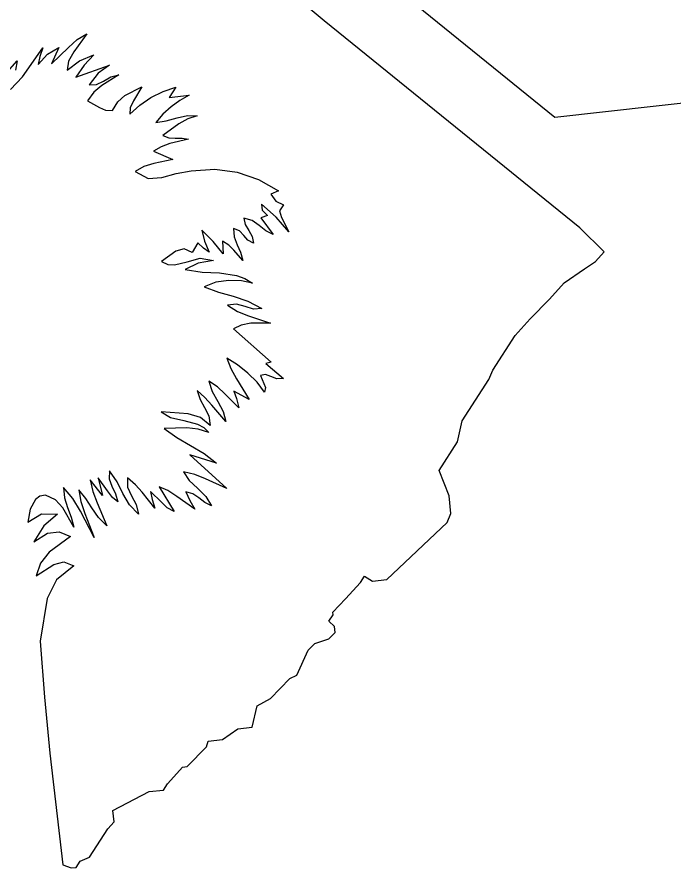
# Model space of a CAD drawing. Extents: x 1581789 to 1622364, y 1043167 to 1103486.
# Drawn here: x 1612881.799 to 1612884.132, y 1089062.728 to 1089065.75 of the extents above; entities that cross this region are included whole.
import ezdxf

# ---------------------------------------------------------------- set-up
doc = ezdxf.new("R2010")
doc.units = 0
doc.layers.add('RD_PD_PatLn2', color=7, linetype='Continuous')

msp = doc.modelspace()

# ---------------------------------------------------------------- linework, layer by layer
at = {"layer": 'RD_PD_PatLn2'}
for p, q in [((1612882.8901, 1089065.7363), (1612882.6362, 1089065.9487)), ((1612883.7972, 1089065.001), (1612882.8901, 1089065.7363)), ((1612882.0082, 1089065.5363), (1612882.1279, 1089065.5782)), ((1612882.3389, 1089065.464), (1612882.4105, 1089065.472)), ((1612882.2832, 1089065.2729), (1612882.3519, 1089065.2434)), ((1612882.6642, 1089065.0365), (1612882.708, 1089064.9773)), ((1612883.8831, 1089064.916), (1612883.7972, 1089065.001)), ((1612882.4404, 1089064.9474), (1612882.4207, 1089064.9133)), ((1612883.8532, 1089064.8811), (1612883.8831, 1089064.916)), ((1612883.8134, 1089064.8555), (1612883.8532, 1089064.8811)), ((1612883.7422, 1089064.806), (1612883.8134, 1089064.8555)), ((1612883.6893, 1089064.7477), (1612883.7422, 1089064.806)), ((1612883.6207, 1089064.6777), (1612883.6893, 1089064.7477)), ((1612883.5679, 1089064.6191), (1612883.6207, 1089064.6777)), ((1612882.5671, 1089064.6422), (1612882.7014, 1089064.5245)), ((1612883.4878, 1089064.4957), (1612883.5679, 1089064.6191)), ((1612882.7014, 1089064.5245), (1612882.6819, 1089064.5189)), ((1612882.6819, 1089064.5189), (1612882.7448, 1089064.4656)), ((1612883.4741, 1089064.462), (1612883.4878, 1089064.4957)), ((1612883.3798, 1089064.3156), (1612883.4741, 1089064.462)), ((1612882.6237, 1089064.3913), (1612882.5684, 1089064.4207)), ((1612883.3627, 1089064.2409), (1612883.3798, 1089064.3156)), ((1612883.2976, 1089064.1394), (1612883.3627, 1089064.2409)), ((1612882.4123, 1089064.1946), (1612882.5434, 1089064.0748)), ((1612883.3329, 1089064.0487), (1612883.2976, 1089064.1394)), ((1612882.0867, 1089064.1129), (1612882.102, 1089064.0508)), ((1612882.3038, 1089064.0818), (1612882.3573, 1089063.9936)), ((1612883.3398, 1089063.9871), (1612883.3329, 1089064.0487)), ((1612881.8452, 1089064.0016), (1612881.837, 1089063.9554)), ((1612883.3266, 1089063.9548), (1612883.3398, 1089063.9871)), ((1612883.1121, 1089063.7523), (1612883.3266, 1089063.9548)), ((1612883.019, 1089063.7419), (1612883.0326, 1089063.7642)), ((1612883.0326, 1089063.7642), (1612883.0608, 1089063.7466)), ((1612882.9658, 1089063.684), (1612883.019, 1089063.7419)), ((1612883.0608, 1089063.7466), (1612883.1121, 1089063.7523)), ((1612882.9201, 1089063.6366), (1612882.9658, 1089063.684)), ((1612882.9213, 1089063.6263), (1612882.9201, 1089063.6366)), ((1612882.9066, 1089063.6042), (1612882.9213, 1089063.6263)), ((1612882.9258, 1089063.5856), (1612882.9066, 1089063.6042)), ((1612882.9283, 1089063.5641), (1612882.9258, 1089063.5856)), ((1612882.8562, 1089063.5245), (1612882.9056, 1089063.5414)), ((1612882.9056, 1089063.5414), (1612882.9283, 1089063.5641)), ((1612882.8333, 1089063.5018), (1612882.8562, 1089063.5245)), ((1612882.7919, 1089063.413), (1612882.8333, 1089063.5018)), ((1612882.6992, 1089063.3301), (1612882.7681, 1089063.4009)), ((1612882.7681, 1089063.4009), (1612882.7919, 1089063.413)), ((1612882.6515, 1089063.304), (1612882.6992, 1089063.3301)), ((1612882.6341, 1089063.2279), (1612882.6515, 1089063.304)), ((1612882.5284, 1089063.1842), (1612882.5831, 1089063.2222)), ((1612882.5831, 1089063.2222), (1612882.6341, 1089063.2279)), ((1612882.4713, 1089063.1577), (1612882.478, 1089063.1786)), ((1612882.478, 1089063.1786), (1612882.5284, 1089063.1842)), ((1612882.4036, 1089063.0881), (1612882.4713, 1089063.1577)), ((1612882.3864, 1089063.0862), (1612882.4036, 1089063.0881)), ((1612882.3557, 1089063.0515), (1612882.3864, 1089063.0862)), ((1612882.3327, 1089063.0265), (1612882.3557, 1089063.0515)), ((1612882.139, 1089062.932), (1612882.2684, 1089062.9988)), ((1612882.2684, 1089062.9988), (1612882.319, 1089063.0045)), ((1612882.319, 1089063.0045), (1612882.3327, 1089063.0265)), ((1612882.1435, 1089062.8916), (1612882.139, 1089062.932)), ((1612882.1214, 1089062.867), (1612882.1435, 1089062.8916)), ((1612882.0563, 1089062.7661), (1612882.1214, 1089062.867)), ((1612882.0236, 1089062.7521), (1612882.0563, 1089062.7661)), ((1612881.9617, 1089062.7388), (1612881.9918, 1089062.7277)), ((1612881.9918, 1089062.7277), (1612882.009, 1089062.7296)), ((1612882.009, 1089062.7296), (1612882.0236, 1089062.7521))]:
    msp.add_line(p, q, dxfattribs=at)
for points in [[(1612872.5085, 1089064.1374), (1612879.2924, 1089064.9), (1612879.2736, 1089064.9455), (1612879.0374, 1089064.9727), (1612878.9674, 1089065.0893), (1612878.8635, 1089065.1183), (1612878.7324, 1089065.2049), (1612878.6397, 1089065.4696), (1612878.9676, 1089065.9805), (1612879.6061, 1089066.2935), (1612879.665, 1089066.3839), (1612881.3245, 1089066.5086), (1612881.7092, 1089066.113), (1612882.7166, 1089066.2076), (1612883.0493, 1089065.9292), (1612883.7089, 1089065.3942), (1612890.8831, 1089066.1972)], [(1612881.7763, 1089065.4922), (1612881.8189, 1089065.5373), (1612881.8905, 1089065.6405), (1612881.8796, 1089065.6095), (1612881.8736, 1089065.5816), (1612881.9072, 1089065.6176), (1612881.9474, 1089065.6419), (1612881.922, 1089065.5837), (1612881.9816, 1089065.6417), (1612882.012, 1089065.6699), (1612882.0463, 1089065.6898), (1612882.0002, 1089065.6256), (1612881.9813, 1089065.5933), (1612881.9765, 1089065.5613), (1612882.0208, 1089065.5944), (1612882.0714, 1089065.6155), (1612882.0376, 1089065.5788), (1612882.0082, 1089065.5363)], [(1612881.7561, 1089065.544), (1612881.7999, 1089065.5935), (1612881.7931, 1089065.5609)], [(1612882.1279, 1089065.5782), (1612882.0868, 1089065.5501), (1612882.0548, 1089065.5093), (1612882.0816, 1089065.5096), (1612882.106, 1089065.5224), (1612882.1315, 1089065.5377), (1612882.1602, 1089065.5446), (1612882.1001, 1089065.5063), (1612882.0719, 1089065.4824), (1612882.0495, 1089065.4517), (1612882.0917, 1089065.4283), (1612882.1132, 1089065.4193), (1612882.1375, 1089065.4179), (1612882.1569, 1089065.448), (1612882.1822, 1089065.4709), (1612882.2421, 1089065.5018), (1612882.2129, 1089065.4515), (1612882.2012, 1089065.4271), (1612882.1994, 1089065.4044), (1612882.2349, 1089065.4372), (1612882.2745, 1089065.4641), (1612882.3174, 1089065.4854), (1612882.3634, 1089065.5003), (1612882.3389, 1089065.464)], [(1612882.4105, 1089065.472), (1612882.3774, 1089065.4528), (1612882.3457, 1089065.4302), (1612882.3171, 1089065.4042), (1612882.2919, 1089065.3745), (1612882.3288, 1089065.3807), (1612882.3672, 1089065.3917), (1612882.4048, 1089065.4002), (1612882.4388, 1089065.3993), (1612882.4049, 1089065.3875), (1612882.3739, 1089065.3706), (1612882.3172, 1089065.3287), (1612882.3376, 1089065.3206), (1612882.3609, 1089065.3192), (1612882.385, 1089065.3192), (1612882.4079, 1089065.3154), (1612882.3421, 1089065.3006), (1612882.3112, 1089065.2891), (1612882.2832, 1089065.2729)], [(1612882.3519, 1089065.2434), (1612882.285, 1089065.2295), (1612882.2494, 1089065.2185), (1612882.2187, 1089065.2016), (1612882.2651, 1089065.1766), (1612882.3134, 1089065.1794), (1612882.3642, 1089065.1938), (1612882.417, 1089065.2037), (1612882.5013, 1089065.2091), (1612882.5806, 1089065.1985), (1612882.6559, 1089065.1731), (1612882.7276, 1089065.1325), (1612882.7003, 1089065.121), (1612882.7175, 1089065.0961), (1612882.7449, 1089065.0824), (1612882.7312, 1089065.0611), (1612882.7379, 1089065.0374), (1612882.764, 1089064.987), (1612882.7196, 1089065.0387), (1612882.6671, 1089065.0855), (1612882.6692, 1089065.0639), (1612882.6888, 1089065.0443), (1612882.6642, 1089065.0365)], [(1612882.708, 1089064.9773), (1612882.6824, 1089064.9902), (1612882.6588, 1089065.0094), (1612882.6334, 1089065.027), (1612882.604, 1089065.0348), (1612882.6095, 1089065.0123), (1612882.6219, 1089064.9918), (1612882.634, 1089064.9704), (1612882.6391, 1089064.9461), (1612882.6187, 1089064.9573), (1612882.6038, 1089064.9737), (1612882.5886, 1089064.9898), (1612882.5675, 1089064.9985), (1612882.5698, 1089064.9686), (1612882.5803, 1089064.9412), (1612882.5927, 1089064.9141), (1612882.6007, 1089064.8848), (1612882.5693, 1089064.9219), (1612882.5512, 1089064.94), (1612882.5289, 1089064.9539), (1612882.5305, 1089064.9088), (1612882.4955, 1089064.9522), (1612882.4557, 1089064.993), (1612882.4641, 1089064.9541), (1612882.4812, 1089064.9151), (1612882.4606, 1089064.9288), (1612882.4404, 1089064.9474)], [(1612882.4207, 1089064.9133), (1612882.3921, 1089064.9262), (1612882.3632, 1089064.9176), (1612882.3116, 1089064.881), (1612882.3349, 1089064.8708), (1612882.3579, 1089064.8694), (1612882.4036, 1089064.8802), (1612882.4498, 1089064.8928), (1612882.4963, 1089064.8849), (1612882.442, 1089064.8755), (1612882.3955, 1089064.8535), (1612882.4559, 1089064.8441), (1612882.5184, 1089064.8407), (1612882.5788, 1089064.8314), (1612882.6075, 1089064.8208), (1612882.6348, 1089064.8045), (1612882.5963, 1089064.8129), (1612882.5509, 1089064.8142), (1612882.5043, 1089064.8076), (1612882.4631, 1089064.7919), (1612882.5139, 1089064.7728), (1612882.5665, 1089064.7582), (1612882.6184, 1089064.7409), (1612882.6684, 1089064.7143), (1612882.6391, 1089064.712), (1612882.6089, 1089064.7214), (1612882.5781, 1089064.73), (1612882.546, 1089064.7258), (1612882.5817, 1089064.7039), (1612882.6203, 1089064.6885), (1612882.6994, 1089064.6621), (1612882.6288, 1089064.6629), (1612882.5954, 1089064.6558), (1612882.5671, 1089064.6422)], [(1612882.7448, 1089064.4656), (1612882.7218, 1089064.4647), (1612882.7007, 1089064.4731), (1612882.6811, 1089064.4806), (1612882.6631, 1089064.4766), (1612882.6754, 1089064.4478), (1612882.681, 1089064.4336), (1612882.6781, 1089064.4179), (1612882.6511, 1089064.4524), (1612882.6189, 1089064.4854), (1612882.5824, 1089064.5148), (1612882.5435, 1089064.5386), (1612882.558, 1089064.5014), (1612882.5786, 1089064.4644), (1612882.6237, 1089064.3913)], [(1612882.5684, 1089064.4207), (1612882.5784, 1089064.3946), (1612882.5867, 1089064.362), (1612882.5366, 1089064.4114), (1612882.5107, 1089064.436), (1612882.4803, 1089064.4561), (1612882.4924, 1089064.4196), (1612882.5121, 1089064.3842), (1612882.5308, 1089064.3491), (1612882.5402, 1089064.3132), (1612882.4908, 1089064.3707), (1612882.4659, 1089064.3985), (1612882.4387, 1089064.4229), (1612882.4487, 1089064.3908), (1612882.4652, 1089064.3625), (1612882.48, 1089064.333), (1612882.4845, 1089064.2986), (1612882.4507, 1089064.3277), (1612882.4067, 1089064.3405), (1612882.3109, 1089064.3479), (1612882.3444, 1089064.3275), (1612882.3912, 1089064.317), (1612882.4403, 1089064.304), (1612882.4621, 1089064.2921), (1612882.4804, 1089064.2747), (1612882.4426, 1089064.2865), (1612882.4015, 1089064.2907), (1612882.3209, 1089064.2887), (1612882.3664, 1089064.2565), (1612882.4149, 1089064.2281), (1612882.4631, 1089064.1993), (1612882.5078, 1089064.165), (1612882.4123, 1089064.1946)], [(1612882.3573, 1089063.9936), (1612882.332, 1089064.0065), (1612882.312, 1089064.0264), (1612882.2735, 1089064.0647), (1612882.279, 1089064.0364), (1612882.2885, 1089064.006), (1612882.2439, 1089064.0624), (1612882.2192, 1089064.0885), (1612882.191, 1089064.1128), (1612882.1913, 1089064.0796), (1612882.2055, 1089064.0493), (1612882.2223, 1089064.0184), (1612882.2305, 1089063.9844), (1612882.1979, 1089064.0176), (1612882.175, 1089064.0573), (1612882.154, 1089064.0989), (1612882.1275, 1089064.1376), (1612882.1256, 1089064.1098), (1612882.1352, 1089064.0834), (1612882.1483, 1089064.0567), (1612882.1565, 1089064.0281), (1612882.138, 1089064.0438), (1612882.1207, 1089064.0667), (1612882.0867, 1089064.1129)], [(1612882.5434, 1089064.0748), (1612882.4681, 1089064.1096), (1612882.4301, 1089064.1255), (1612882.3901, 1089064.1351), (1612882.41, 1089064.1041), (1612882.4396, 1089064.0762), (1612882.4697, 1089064.0474), (1612882.4896, 1089064.0134), (1612882.4657, 1089064.0255), (1612882.4448, 1089064.0419), (1612882.4234, 1089064.0563), (1612882.3981, 1089064.0635), (1612882.4122, 1089064.0332), (1612882.4305, 1089064.0017), (1612882.3664, 1089064.0472), (1612882.3349, 1089064.0679), (1612882.3038, 1089064.0818)], [(1612882.102, 1089064.0508), (1612882.0589, 1089064.1064), (1612882.0685, 1089064.0649), (1612882.0838, 1089064.0243), (1612882.1174, 1089063.9432), (1612882.0879, 1089063.9728), (1612882.0651, 1089064.0061), (1612882.0438, 1089064.04), (1612882.019, 1089064.0701), (1612882.0256, 1089064.0289), (1612882.0397, 1089063.9869), (1612882.0734, 1089063.9014), (1612882.0247, 1089063.9952), (1612881.9973, 1089064.0395), (1612881.9643, 1089064.079), (1612881.9674, 1089064.0425), (1612881.9786, 1089064.0082), (1612881.9915, 1089063.9741), (1612882.0002, 1089063.9385), (1612881.9613, 1089064.0069), (1612881.9353, 1089064.0356), (1612881.9, 1089064.0517), (1612881.8796, 1089064.0481), (1612881.8642, 1089064.036), (1612881.8452, 1089064.0016)], [(1612881.837, 1089063.9554), (1612881.8856, 1089063.985), (1612881.9431, 1089063.9841), (1612881.8947, 1089063.9431), (1612881.8582, 1089063.8857), (1612881.9067, 1089063.9163), (1612881.9491, 1089063.9217), (1612881.9888, 1089063.9054), (1612881.9129, 1089063.8496), (1612881.8827, 1089063.81), (1612881.8666, 1089063.7656), (1612881.9292, 1089063.8058), (1612881.9647, 1089063.8151), (1612882.0005, 1089063.8007), (1612881.9396, 1089063.7513), (1612881.9059, 1089063.6844), (1612881.8808, 1089063.5334), (1612881.8961, 1089063.3342), (1612881.9153, 1089063.1354), (1612881.9617, 1089062.7388)]]:
    msp.add_lwpolyline(points, dxfattribs=at)

doc.saveas('drawing.dxf')
